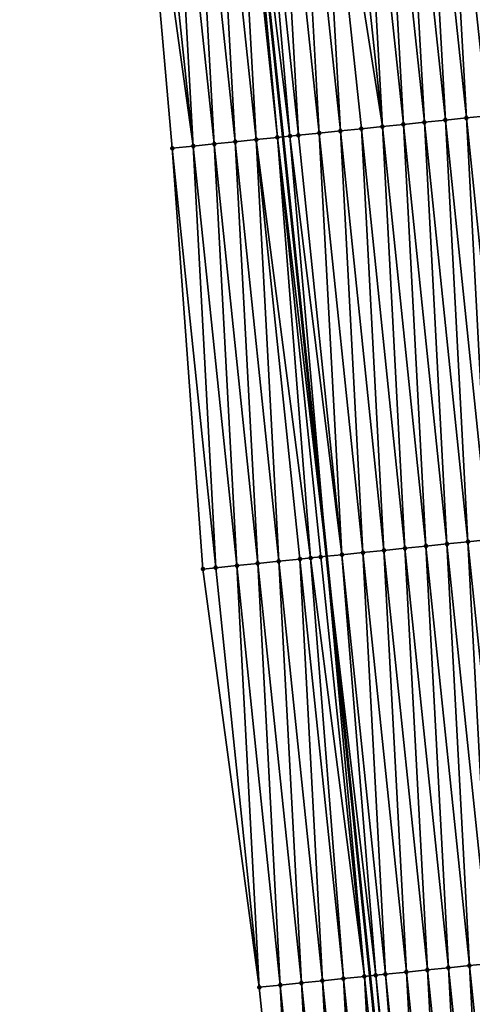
# Model space of a CAD drawing. Header units: feet. Extents: x 2010743 to 2022806, y 818705 to 837694.
# Tile 479 of 531: x 2011294 to 2011316, y 835706 to 835753. Entities that reach past the tile are written whole.
import ezdxf

# ---------------------------------------------------------------- set-up
doc = ezdxf.new("R2010")
doc.units = ezdxf.units.FT
doc.header["$MEASUREMENT"] = 0
doc.layers.add('EP_Travel Lane', color=172, linetype='Continuous', lineweight=53)
doc.layers.add('Road Shots', color=141, linetype='Continuous', lineweight=100)
doc.layers.add('I-77-MM17-21_NB-Surface-Border', color=7, linetype='Continuous')
doc.layers.add('I-77-MM17-21_NB-Surface-TIN', color=7, linetype='Continuous')

msp = doc.modelspace()

# ---------------------------------------------------------------- linework, layer by layer
at = {"layer": 'EP_Travel Lane'}
msp.add_polyline3d([(2011300.433, 835806.569, 326.501), (2011302.6, 835786.69, 326.146), (2011304.767, 835766.81, 325.794), (2011306.87, 835746.998, 325.472), (2011308.931, 835727.107, 325.118), (2011310.991, 835707.217, 324.745), (2011313.052, 835687.327, 324.385), (2011315.059, 835667.493, 324.025), (2011317.03, 835647.594, 323.684), (2011319.001, 835627.695, 323.293), (2011320.972, 835607.795, 322.93), (2011322.937, 835587.903, 322.583), (2011324.9, 835568.003, 322.219), (2011326.862, 835548.102, 321.88), (2011328.824, 835528.201, 321.532), (2011330.737, 835508.353, 321.172), (2011332.616, 835488.445, 320.816), (2011334.494, 835468.536, 320.475), (2011336.372, 835448.628, 320.112), (2011338.183, 835428.793, 319.764), (2011339.946, 835408.874, 319.393), (2011341.709, 835388.955, 319.042), (2011343.471, 835369.036, 318.673), (2011345.202, 835349.156, 318.333)], dxfattribs=at)
at = {"layer": 'I-77-MM17-21_NB-Surface-Border', "color": 3, "linetype": 'Continuous', "lineweight": -3}
msp.add_polyline3d([(2011319.572, 835567.481, 322.053), (2011317.687, 835587.389, 322.41), (2011315.486, 835607.255, 322.759), (2011313.139, 835627.117, 323.115), (2011310.882, 835646.988, 323.514), (2011309.816, 835666.976, 323.894), (2011307.811, 835686.787, 324.218), (2011305.75, 835706.678, 324.569), (2011303.079, 835726.504, 324.983), (2011301.629, 835746.458, 325.313), (2011299.89, 835766.282, 325.64), (2011297.53, 835786.14, 325.989), (2011296.3, 835806.12, 326.38), (2011294.402, 835826.029, 326.75)], dxfattribs=at)
at = {"layer": 'I-77-MM17-21_NB-Surface-TIN', "color": 128, "linetype": 'Continuous', "lineweight": -3}
for points in [[(2011314.56, 835747.793, 325.548), (2011313.447, 835767.754, 325.915), (2011312.453, 835767.646, 325.903)], [(2011315.555, 835747.896, 325.559), (2011314.441, 835767.862, 325.931), (2011313.447, 835767.754, 325.915)], [(2011314.56, 835747.793, 325.548), (2011315.555, 835747.896, 325.559), (2011313.447, 835767.754, 325.915)], [(2011316.55, 835747.999, 325.573), (2011315.435, 835767.97, 325.949), (2011314.441, 835767.862, 325.931)], [(2011315.555, 835747.896, 325.559), (2011316.55, 835747.999, 325.573), (2011314.441, 835767.862, 325.931)], [(2011317.545, 835748.101, 325.592), (2011315.903, 835768.021, 325.957), (2011315.435, 835767.97, 325.949)], [(2011316.55, 835747.999, 325.573), (2011317.545, 835748.101, 325.592), (2011315.435, 835767.97, 325.949)], [(2011311.576, 835747.484, 325.524), (2011309.47, 835767.322, 325.876), (2011308.476, 835767.213, 325.869)], [(2011311.576, 835747.484, 325.524), (2011310.464, 835767.43, 325.886), (2011309.47, 835767.322, 325.876)], [(2011312.571, 835747.587, 325.532), (2011311.459, 835767.538, 325.894), (2011310.464, 835767.43, 325.886)], [(2011311.576, 835747.484, 325.524), (2011312.571, 835747.587, 325.532), (2011310.464, 835767.43, 325.886)], [(2011313.566, 835747.69, 325.54), (2011312.453, 835767.646, 325.903), (2011311.459, 835767.538, 325.894)], [(2011312.571, 835747.587, 325.532), (2011313.566, 835747.69, 325.54), (2011311.459, 835767.538, 325.894)], [(2011313.566, 835747.69, 325.54), (2011314.56, 835747.793, 325.548), (2011312.453, 835767.646, 325.903)], [(2011306.603, 835746.97, 325.47), (2011304.767, 835766.81, 325.794), (2011304.5, 835766.782, 325.785)], [(2011307.196, 835747.031, 325.475), (2011305.494, 835766.889, 325.818), (2011304.767, 835766.81, 325.794)], [(2011307.196, 835747.031, 325.475), (2011304.767, 835766.81, 325.794), (2011306.87, 835746.998, 325.472)], [(2011306.603, 835746.97, 325.47), (2011306.87, 835746.998, 325.472), (2011304.767, 835766.81, 325.794)], [(2011307.598, 835747.073, 325.483), (2011306.488, 835766.997, 325.841), (2011305.494, 835766.889, 325.818)], [(2011307.196, 835747.031, 325.475), (2011307.598, 835747.073, 325.483), (2011305.494, 835766.889, 325.818)], [(2011308.592, 835747.176, 325.5), (2011307.482, 835767.105, 325.857), (2011306.488, 835766.997, 325.841)], [(2011307.598, 835747.073, 325.483), (2011308.592, 835747.176, 325.5), (2011306.488, 835766.997, 325.841)], [(2011309.587, 835747.279, 325.51), (2011308.476, 835767.213, 325.869), (2011307.482, 835767.105, 325.857)], [(2011308.592, 835747.176, 325.5), (2011309.587, 835747.279, 325.51), (2011307.482, 835767.105, 325.857)], [(2011310.582, 835747.381, 325.517), (2011311.576, 835747.484, 325.524), (2011308.476, 835767.213, 325.869)], [(2011309.587, 835747.279, 325.51), (2011310.582, 835747.381, 325.517), (2011308.476, 835767.213, 325.869)], [(2011302.624, 835746.56, 325.35), (2011300.523, 835766.35, 325.662), (2011299.89, 835766.282, 325.64)], [(2011302.624, 835746.56, 325.35), (2011301.517, 835766.458, 325.695), (2011300.523, 835766.35, 325.662)], [(2011303.619, 835746.663, 325.384), (2011302.511, 835766.566, 325.723), (2011301.517, 835766.458, 325.695)], [(2011302.624, 835746.56, 325.35), (2011303.619, 835746.663, 325.384), (2011301.517, 835766.458, 325.695)], [(2011304.613, 835746.765, 325.409), (2011303.505, 835766.674, 325.761), (2011302.511, 835766.566, 325.723)], [(2011303.619, 835746.663, 325.384), (2011304.613, 835746.765, 325.409), (2011302.511, 835766.566, 325.723)], [(2011305.608, 835746.868, 325.444), (2011304.5, 835766.782, 325.785), (2011303.505, 835766.674, 325.761)], [(2011304.613, 835746.765, 325.409), (2011305.608, 835746.868, 325.444), (2011303.505, 835766.674, 325.761)], [(2011305.608, 835746.868, 325.444), (2011306.603, 835746.97, 325.47), (2011304.5, 835766.782, 325.785)], [(2011301.629, 835746.458, 325.313), (2011302.624, 835746.56, 325.35), (2011299.89, 835766.282, 325.64)], [(2011314.632, 835727.697, 325.169), (2011313.566, 835747.69, 325.54), (2011312.571, 835747.587, 325.532)], [(2011315.626, 835727.8, 325.177), (2011314.56, 835747.793, 325.548), (2011313.566, 835747.69, 325.54)], [(2011314.632, 835727.697, 325.169), (2011315.626, 835727.8, 325.177), (2011313.566, 835747.69, 325.54)], [(2011316.621, 835727.903, 325.186), (2011315.555, 835747.896, 325.559), (2011314.56, 835747.793, 325.548)], [(2011315.626, 835727.8, 325.177), (2011316.621, 835727.903, 325.186), (2011314.56, 835747.793, 325.548)], [(2011317.616, 835728.006, 325.196), (2011316.55, 835747.999, 325.573), (2011315.555, 835747.896, 325.559)], [(2011316.621, 835727.903, 325.186), (2011317.616, 835728.006, 325.196), (2011315.555, 835747.896, 325.559)], [(2011310.653, 835727.286, 325.13), (2011309.587, 835747.279, 325.51), (2011308.592, 835747.176, 325.5)], [(2011311.648, 835727.388, 325.142), (2011310.582, 835747.381, 325.517), (2011309.587, 835747.279, 325.51)], [(2011310.653, 835727.286, 325.13), (2011311.648, 835727.388, 325.142), (2011309.587, 835747.279, 325.51)], [(2011312.642, 835727.491, 325.153), (2011311.576, 835747.484, 325.524), (2011310.582, 835747.381, 325.517)], [(2011311.648, 835727.388, 325.142), (2011312.642, 835727.491, 325.153), (2011310.582, 835747.381, 325.517)], [(2011313.637, 835727.594, 325.16), (2011312.571, 835747.587, 325.532), (2011311.576, 835747.484, 325.524)], [(2011312.642, 835727.491, 325.153), (2011313.637, 835727.594, 325.16), (2011311.576, 835747.484, 325.524)], [(2011313.637, 835727.594, 325.16), (2011314.632, 835727.697, 325.169), (2011312.571, 835747.587, 325.532)], [(2011305.679, 835726.772, 325.062), (2011304.613, 835746.765, 325.409), (2011303.619, 835746.663, 325.384)], [(2011306.674, 835726.874, 325.076), (2011305.608, 835746.868, 325.444), (2011304.613, 835746.765, 325.409)], [(2011305.679, 835726.772, 325.062), (2011306.674, 835726.874, 325.076), (2011304.613, 835746.765, 325.409)], [(2011308.178, 835727.029, 325.127), (2011306.603, 835746.97, 325.47), (2011305.608, 835746.868, 325.444)], [(2011306.674, 835726.874, 325.076), (2011307.669, 835726.977, 325.103), (2011305.608, 835746.868, 325.444)], [(2011307.669, 835726.977, 325.103), (2011308.178, 835727.029, 325.127), (2011305.608, 835746.868, 325.444)], [(2011306.603, 835746.97, 325.47), (2011308.931, 835727.107, 325.118), (2011306.87, 835746.998, 325.472)], [(2011308.663, 835727.08, 325.121), (2011308.931, 835727.107, 325.118), (2011306.603, 835746.97, 325.47)], [(2011308.178, 835727.029, 325.127), (2011308.663, 835727.08, 325.121), (2011306.603, 835746.97, 325.47)], [(2011307.196, 835747.031, 325.475), (2011306.87, 835746.998, 325.472), (2011308.931, 835727.107, 325.118)], [(2011309.658, 835727.183, 325.111), (2011307.598, 835747.073, 325.483), (2011307.196, 835747.031, 325.475)], [(2011309.658, 835727.183, 325.111), (2011307.196, 835747.031, 325.475), (2011308.931, 835727.107, 325.118)], [(2011309.658, 835727.183, 325.111), (2011308.592, 835747.176, 325.5), (2011307.598, 835747.073, 325.483)], [(2011309.658, 835727.183, 325.111), (2011310.653, 835727.286, 325.13), (2011308.592, 835747.176, 325.5)], [(2011303.69, 835726.567, 325.001), (2011302.624, 835746.56, 325.35), (2011301.629, 835746.458, 325.313)], [(2011303.079, 835726.504, 324.983), (2011303.69, 835726.567, 325.001), (2011301.629, 835746.458, 325.313)], [(2011304.685, 835726.669, 325.031), (2011303.619, 835746.663, 325.384), (2011302.624, 835746.56, 325.35)], [(2011303.69, 835726.567, 325.001), (2011304.685, 835726.669, 325.031), (2011302.624, 835746.56, 325.35)], [(2011304.685, 835726.669, 325.031), (2011305.679, 835726.772, 325.062), (2011303.619, 835746.663, 325.384)], [(2011314.703, 835707.601, 324.795), (2011313.637, 835727.594, 325.16), (2011312.642, 835727.491, 325.153)], [(2011315.698, 835707.704, 324.804), (2011314.632, 835727.697, 325.169), (2011313.637, 835727.594, 325.16)], [(2011314.703, 835707.601, 324.795), (2011315.698, 835707.704, 324.804), (2011313.637, 835727.594, 325.16)], [(2011316.692, 835707.807, 324.813), (2011315.626, 835727.8, 325.177), (2011314.632, 835727.697, 325.169)], [(2011315.698, 835707.704, 324.804), (2011316.692, 835707.807, 324.813), (2011314.632, 835727.697, 325.169)], [(2011317.687, 835707.909, 324.823), (2011316.621, 835727.903, 325.186), (2011315.626, 835727.8, 325.177)], [(2011316.692, 835707.807, 324.813), (2011317.687, 835707.909, 324.823), (2011315.626, 835727.8, 325.177)], [(2011311.266, 835707.246, 324.749), (2011309.658, 835727.183, 325.111), (2011308.931, 835727.107, 325.118)], [(2011311.719, 835707.292, 324.761), (2011310.653, 835727.286, 325.13), (2011309.658, 835727.183, 325.111)], [(2011311.266, 835707.246, 324.749), (2011311.719, 835707.292, 324.761), (2011309.658, 835727.183, 325.111)], [(2011312.713, 835707.395, 324.775), (2011311.648, 835727.388, 325.142), (2011310.653, 835727.286, 325.13)], [(2011311.719, 835707.292, 324.761), (2011312.713, 835707.395, 324.775), (2011310.653, 835727.286, 325.13)], [(2011313.708, 835707.498, 324.785), (2011312.642, 835727.491, 325.153), (2011311.648, 835727.388, 325.142)], [(2011312.713, 835707.395, 324.775), (2011313.708, 835707.498, 324.785), (2011311.648, 835727.388, 325.142)], [(2011313.708, 835707.498, 324.785), (2011314.703, 835707.601, 324.795), (2011312.642, 835727.491, 325.153)], [(2011305.75, 835706.678, 324.569), (2011304.685, 835726.669, 325.031), (2011303.69, 835726.567, 325.001)], [(2011306.745, 835706.78, 324.605), (2011305.679, 835726.772, 325.062), (2011304.685, 835726.669, 325.031)], [(2011305.75, 835706.678, 324.569), (2011306.745, 835706.78, 324.605), (2011304.685, 835726.669, 325.031)], [(2011307.74, 835706.882, 324.642), (2011306.674, 835726.874, 325.076), (2011305.679, 835726.772, 325.062)], [(2011306.745, 835706.78, 324.605), (2011307.74, 835706.882, 324.642), (2011305.679, 835726.772, 325.062)], [(2011308.735, 835706.985, 324.667), (2011307.669, 835726.977, 325.103), (2011306.674, 835726.874, 325.076)], [(2011307.74, 835706.882, 324.642), (2011308.735, 835706.985, 324.667), (2011306.674, 835726.874, 325.076)], [(2011309.729, 835707.087, 324.697), (2011308.178, 835727.029, 325.127), (2011307.669, 835726.977, 325.103)], [(2011308.735, 835706.985, 324.667), (2011309.729, 835707.087, 324.697), (2011307.669, 835726.977, 325.103)], [(2011310.724, 835707.19, 324.741), (2011308.663, 835727.08, 325.121), (2011308.178, 835727.029, 325.127)], [(2011309.729, 835707.087, 324.697), (2011310.724, 835707.19, 324.741), (2011308.178, 835727.029, 325.127)], [(2011310.724, 835707.19, 324.741), (2011308.931, 835727.107, 325.118), (2011308.663, 835727.08, 325.121)], [(2011311.266, 835707.246, 324.749), (2011308.931, 835727.107, 325.118), (2011310.991, 835707.217, 324.745)], [(2011310.724, 835707.19, 324.741), (2011310.991, 835707.217, 324.745), (2011308.931, 835727.107, 325.118)], [(2011305.75, 835706.678, 324.569), (2011303.69, 835726.567, 325.001), (2011303.079, 835726.504, 324.983)], [(2011315.769, 835687.608, 324.427), (2011314.703, 835707.601, 324.795), (2011313.708, 835707.498, 324.785)], [(2011316.763, 835687.711, 324.435), (2011315.698, 835707.704, 324.804), (2011314.703, 835707.601, 324.795)], [(2011315.769, 835687.608, 324.427), (2011316.763, 835687.711, 324.435), (2011314.703, 835707.601, 324.795)], [(2011317.758, 835687.813, 324.443), (2011316.692, 835707.807, 324.813), (2011315.698, 835707.704, 324.804)], [(2011316.763, 835687.711, 324.435), (2011317.758, 835687.813, 324.443), (2011315.698, 835707.704, 324.804)], [(2011310.795, 835687.094, 324.314), (2011309.729, 835707.087, 324.697), (2011308.735, 835706.985, 324.667)], [(2011311.79, 835687.197, 324.338), (2011310.724, 835707.19, 324.741), (2011309.729, 835707.087, 324.697)], [(2011310.795, 835687.094, 324.314), (2011311.79, 835687.197, 324.338), (2011309.729, 835707.087, 324.697)], [(2011312.785, 835687.299, 324.382), (2011310.991, 835707.217, 324.745), (2011310.724, 835707.19, 324.741)], [(2011311.79, 835687.197, 324.338), (2011312.785, 835687.299, 324.382), (2011310.724, 835707.19, 324.741)], [(2011311.266, 835707.246, 324.749), (2011310.991, 835707.217, 324.745), (2011313.052, 835687.327, 324.385)], [(2011312.785, 835687.299, 324.382), (2011313.052, 835687.327, 324.385), (2011310.991, 835707.217, 324.745)], [(2011313.327, 835687.355, 324.389), (2011311.719, 835707.292, 324.761), (2011311.266, 835707.246, 324.749)], [(2011313.327, 835687.355, 324.389), (2011311.266, 835707.246, 324.749), (2011313.052, 835687.327, 324.385)], [(2011313.779, 835687.402, 324.4), (2011312.713, 835707.395, 324.775), (2011311.719, 835707.292, 324.761)], [(2011313.327, 835687.355, 324.389), (2011313.779, 835687.402, 324.4), (2011311.719, 835707.292, 324.761)], [(2011314.774, 835687.505, 324.416), (2011313.708, 835707.498, 324.785), (2011312.713, 835707.395, 324.775)], [(2011313.779, 835687.402, 324.4), (2011314.774, 835687.505, 324.416), (2011312.713, 835707.395, 324.775)], [(2011314.774, 835687.505, 324.416), (2011315.769, 835687.608, 324.427), (2011313.708, 835707.498, 324.785)], [(2011305.75, 835706.678, 324.569), (2011307.811, 835686.787, 324.218), (2011306.745, 835706.78, 324.605)], [(2011308.806, 835686.889, 324.252), (2011307.74, 835706.882, 324.642), (2011306.745, 835706.78, 324.605)], [(2011308.806, 835686.889, 324.252), (2011306.745, 835706.78, 324.605), (2011307.811, 835686.787, 324.218)], [(2011309.8, 835686.992, 324.288), (2011308.735, 835706.985, 324.667), (2011307.74, 835706.882, 324.642)], [(2011308.806, 835686.889, 324.252), (2011309.8, 835686.992, 324.288), (2011307.74, 835706.882, 324.642)], [(2011309.8, 835686.992, 324.288), (2011310.795, 835687.094, 324.314), (2011308.735, 835706.985, 324.667)]]:
    msp.add_3dface(points, dxfattribs=at)
at = {"layer": 'Road Shots', "lineweight": 100}
for p in [(2011313.566, 835747.69, 325.54), (2011314.56, 835747.793, 325.548), (2011315.555, 835747.896, 325.559), (2011309.587, 835747.279, 325.51), (2011310.582, 835747.381, 325.517), (2011311.576, 835747.484, 325.524), (2011312.571, 835747.587, 325.532), (2011304.613, 835746.765, 325.409), (2011305.608, 835746.868, 325.444), (2011306.603, 835746.97, 325.47), (2011307.196, 835747.031, 325.475), (2011307.598, 835747.073, 325.483), (2011308.592, 835747.176, 325.5), (2011301.629, 835746.458, 325.313), (2011302.624, 835746.56, 325.35), (2011303.619, 835746.663, 325.384), (2011313.637, 835727.594, 325.16), (2011314.632, 835727.697, 325.169), (2011315.626, 835727.8, 325.177), (2011309.658, 835727.183, 325.111), (2011310.653, 835727.286, 325.13), (2011311.648, 835727.388, 325.142), (2011312.642, 835727.491, 325.153), (2011304.685, 835726.669, 325.031), (2011305.679, 835726.772, 325.062), (2011306.674, 835726.874, 325.076), (2011307.669, 835726.977, 325.103), (2011308.178, 835727.029, 325.127), (2011308.663, 835727.08, 325.121), (2011303.079, 835726.504, 324.983), (2011303.69, 835726.567, 325.001), (2011314.703, 835707.601, 324.795), (2011315.698, 835707.704, 324.804), (2011309.729, 835707.087, 324.697), (2011310.724, 835707.19, 324.741), (2011311.266, 835707.246, 324.749), (2011311.719, 835707.292, 324.761), (2011312.713, 835707.395, 324.775), (2011313.708, 835707.498, 324.785), (2011305.75, 835706.678, 324.569), (2011306.745, 835706.78, 324.605), (2011307.74, 835706.882, 324.642), (2011308.735, 835706.985, 324.667)]:
    msp.add_point(p, dxfattribs=at)

doc.saveas('drawing.dxf')
